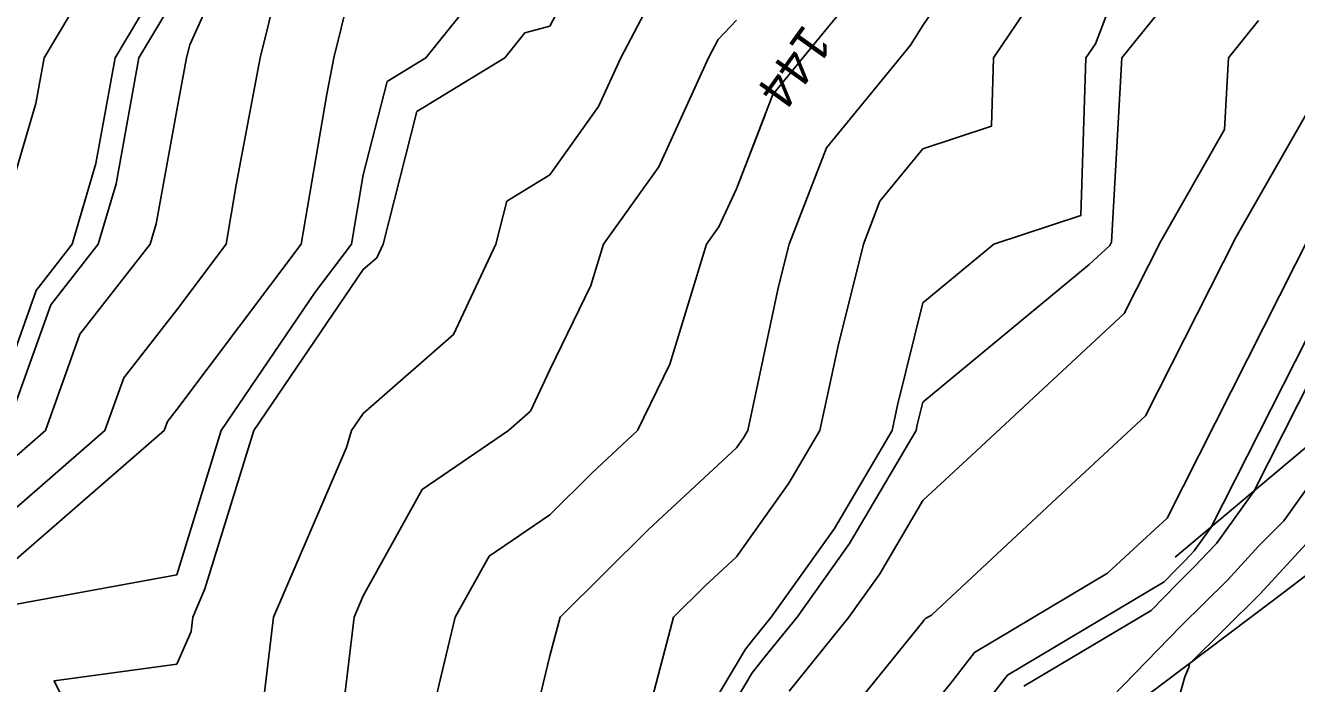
# Model space of a CAD drawing. Extents: x 2354170 to 2357230, y 866100 to 868290.
# Drawn here: x 2355831.9 to 2355900, y 866866.4 to 866901.8 of the extents above; entities that cross this region are included whole.
import ezdxf

# ---------------------------------------------------------------- set-up
doc = ezdxf.new("R2010")
doc.units = 0
for name, color, linetype in [('Default', 7, 'Continuous'), ('DTM Contours Major', 7, 'Continuous'), ('DTM Contours Minor', 7, 'Continuous'), ('DTM Contours Minor Text', 7, 'Continuous'), ('Exist DTM QL2 LIDAR Elevation Point', 7, 'Continuous'), ('Exist DTM Scan Elevation Point', 7, 'Continuous'), ('Exist Roads EOP', 7, 'Continuous'), ('PH Exist DTM Breakline', 7, 'Continuous')]:
    doc.layers.add(name, color=color, linetype=linetype)

msp = doc.modelspace()

# ---------------------------------------------------------------- linework, layer by layer
at = {"layer": 'Default'}
for points in [[(2355872.873, 866950.01), (2355869.982, 866948.081), (2355863.734, 866940.01), (2355864.067, 866935.924), (2355861.138, 866930.01), (2355860.874, 866929.117), (2355859.981, 866927.638), (2355857.264, 866922.727), (2355855.934, 866920.01), (2355853.791, 866916.2), (2355849.981, 866915.823), (2355846.504, 866913.487), (2355844.866, 866910.009), (2355840.679, 866900.707), (2355840.506, 866900.009), (2355839.981, 866897.211), (2355838.878, 866891.112), (2355838.553, 866890.009), (2355834.796, 866885.194), (2355832.945, 866880.009), (2355829.981, 866877.437)], [(2355877.972, 866950.01), (2355869.982, 866944.68), (2355866.366, 866940.01), (2355866.933, 866933.058), (2355865.424, 866930.01), (2355864.184, 866925.807), (2355860.683, 866920.01), (2355860.439, 866919.552), (2355859.981, 866918.914), (2355856.776, 866913.215), (2355849.981, 866912.543), (2355848.466, 866911.525), (2355847.752, 866910.009), (2355845.927, 866905.955), (2355844.451, 866900.009), (2355843.174, 866893.203), (2355842.631, 866890.009), (2355839.981, 866886.491), (2355837.141, 866882.85), (2355836.127, 866880.009), (2355829.981, 866874.678)], [(2355882.653, 866950.01), (2355881.429, 866948.563), (2355879.982, 866944.679), (2355873.794, 866943.822), (2355869.982, 866941.279), (2355868.999, 866940.01), (2355869.8, 866930.192), (2355869.71, 866930.01), (2355867.494, 866922.497), (2355865.991, 866920.01), (2355863.905, 866916.086), (2355859.981, 866910.623), (2355859.76, 866910.23), (2355857.526, 866910.009), (2355851.585, 866908.406), (2355849.981, 866906.396), (2355848.396, 866900.009), (2355848.03, 866898.058), (2355846.66, 866890.009), (2355839.981, 866881.141), (2355839.485, 866880.505), (2355839.308, 866880.009), (2355829.981, 866871.918)], [(2355862.261, 866950.01), (2355859.981, 866945.77), (2355857.064, 866940.01), (2355854.445, 866935.546), (2355851.566, 866930.01), (2355851.001, 866928.99), (2355849.981, 866926.905), (2355846.449, 866920.01), (2355842.58, 866917.41), (2355839.981, 866911.891), (2355839.119, 866910.872), (2355838.713, 866910.009), (2355837.105, 866907.133), (2355832.875, 866900.009), (2355832.432, 866897.558), (2355830.207, 866890.009)], [(2355867.081, 866948.954), (2355864.937, 866944.966), (2355861.101, 866940.01), (2355861.2, 866938.791), (2355859.981, 866936.329), (2355857.645, 866932.346), (2355856.43, 866930.01), (2355854.133, 866925.858), (2355851.27, 866920.01), (2355850.806, 866919.185), (2355849.981, 866919.103), (2355844.542, 866915.449), (2355841.981, 866910.009), (2355839.981, 866905.567), (2355836.681, 866900.009), (2355835.655, 866894.335), (2355834.38, 866890.009), (2355832.452, 866887.538), (2355829.981, 866880.616)], [(2355862.836, 866907.155), (2355859.981, 866901.715), (2355858.638, 866901.352), (2355857.566, 866900.009), (2355852.86, 866897.13), (2355851.043, 866890.009), (2355850.705, 866889.285), (2355849.981, 866888.652), (2355844.115, 866880.009), (2355841.497, 866871.525), (2355840.845, 866870.009), (2355840.753, 866869.237), (2355839.981, 866867.479), (2355833.412, 866866.578), (2355836.642, 866860.009), (2355836.48, 866859.541)], [(2355883.307, 866906.685), (2355879.982, 866901.743), (2355879.305, 866900.686), (2355878.753, 866900.009), (2355874.808, 866895.183), (2355872.807, 866890.009), (2355872.245, 866887.746), (2355870.593, 866880.009), (2355870.366, 866879.625), (2355869.982, 866879.085), (2355865.278, 866874.713), (2355860.531, 866870.009), (2355859.981, 866867.926), (2355858.443, 866861.548)], [(2355865.919, 866904.072), (2355863.787, 866900.009), (2355862.594, 866897.397), (2355859.981, 866893.728), (2355857.674, 866892.316), (2355857.086, 866890.009), (2355854.825, 866885.166), (2355849.981, 866880.927), (2355849.358, 866880.009), (2355849.08, 866879.108), (2355845.167, 866870.009), (2355844.613, 866865.377), (2355842.258, 866860.009), (2355841.321, 866858.669), (2355839.981, 866855.575), (2355837.505, 866850.009), (2355830.753, 866840.781)], [(2355876.433, 866903.558), (2355873.539, 866900.009), (2355871.939, 866898.052), (2355869.982, 866892.99), (2355869.047, 866890.944), (2355868.382, 866890.009), (2355866.418, 866883.573), (2355864.687, 866880.009), (2355862.249, 866877.742), (2355859.981, 866875.496), (2355856.722, 866873.269), (2355854.916, 866870.009), (2355854.102, 866866.638)], [(2355865.413, 866865.441), (2355866.618, 866870.009), (2355868.307, 866871.683), (2355869.982, 866873.239), (2355872.799, 866877.192), (2355874.459, 866880.009), (2355875.43, 866884.56), (2355876.786, 866890.009), (2355877.677, 866892.314), (2355879.982, 866895.134), (2355883.646, 866896.345), (2355883.763, 866900.009), (2355886.264, 866903.727)], [(2355853.443, 866844.598), (2355854.897, 866846.314), (2355856.58, 866848.19), (2355861.781, 866854.997), (2355863.157, 866856.612), (2355864.303, 866857.939), (2355870.461, 866868.293), (2355870.854, 866868.781), (2355871.846, 866870.009), (2355875.232, 866874.759), (2355878.325, 866880.009), (2355878.616, 866881.375), (2355879.982, 866886.864), (2355883.775, 866890.009), (2355888.439, 866891.552), (2355888.712, 866900.009), (2355889.222, 866900.769), (2355889.982, 866902.736)], [(2355869.982, 866902.04), (2355869.002, 866900.989), (2355868.488, 866900.009), (2355865.82, 866894.17), (2355862.858, 866890.009), (2355862.186, 866887.805), (2355859.981, 866883.267), (2355858.945, 866881.046), (2355857.76, 866880.009), (2355853.139, 866876.852), (2355849.981, 866871.153), (2355849.489, 866870.009), (2355848.474, 866861.516), (2355847.812, 866860.009), (2355844.591, 866855.399), (2355842.257, 866850.009), (2355840.847, 866848.796), (2355840.497, 866848.359), (2355832.734, 866838.545), (2355832.073, 866837.723), (2355831.271, 866836.716)], [(2355872.804, 866866.036), (2355876.013, 866870.009), (2355877.665, 866872.326), (2355879.982, 866876.259), (2355882.596, 866878.695), (2355890.762, 866886.289), (2355892.725, 866890.17), (2355896.135, 866896.163), (2355896.349, 866900.009), (2355897.971, 866902.02)], [(2355874.754, 866863.29), (2355879.974, 866869.754), (2355880.052, 866869.851), (2355880.108, 866869.923), (2355880.432, 866870.116), (2355887.171, 866876.396), (2355891.911, 866880.804), (2355896.77, 866890.408), (2355901.691, 866899.055)], [(2355879.814, 866864.396), (2355881.525, 866866.533), (2355882.749, 866868.108), (2355889.878, 866872.355), (2355891.747, 866874.096), (2355893.061, 866875.319), (2355900.814, 866890.646)], [(2355885.39, 866866.293), (2355892.209, 866870.355), (2355893.616, 866871.806), (2355894.57, 866872.747), (2355895.206, 866873.439), (2355895.721, 866873.959), (2355897.711, 866876.753), (2355904.859, 866890.883)], [(2355890.109, 866865.716), (2355893.801, 866869.521), (2355896.303, 866871.99), (2355897.97, 866873.805), (2355899.32, 866875.168), (2355904.541, 866882.497)], [(2355893.534, 866865.089), (2355894.023, 866866.805), (2355894.226, 866867.307), (2355894.258, 866867.504), (2355898.037, 866871.233), (2355900.735, 866874.171)]]:
    msp.add_lwpolyline(points, dxfattribs=at)
at = {"layer": 'DTM Contours Major'}
msp.add_lwpolyline([(2355859.056, 866849.949), (2355862.143, 866853.989), (2355863.796, 866855.929), (2355865.173, 866857.522), (2355870.818, 866867.015), (2355871.504, 866867.866), (2355873.235, 866870.009), (2355876.043, 866873.948), (2355879.613, 866880.009), (2355879.678, 866880.313), (2355879.982, 866881.533), (2355888.896, 866888.924), (2355889.995, 866889.946), (2355890.029, 866890.012), (2355890.087, 866890.114), (2355890.638, 866900.009), (2355894.81, 866905.181), (2355898.291, 866910.009), (2355898.168, 866918.196), (2355899.025, 866920.01), (2355899.41, 866920.581), (2355899.982, 866921.735), (2355904.925, 866925.066)], dxfattribs=at)
at = {"layer": 'DTM Contours Minor'}
for points in [[(2355885.594, 866950.01), (2355883.021, 866946.97), (2355880.428, 866940.01), (2355880.423, 866939.568), (2355879.982, 866938.239), (2355873.151, 866936.84), (2355874.864, 866930.01), (2355873.687, 866926.304), (2355869.982, 866921.245), (2355869.7, 866920.291), (2355869.53, 866920.01), (2355866.216, 866913.775), (2355863.511, 866910.009), (2355861.808, 866908.182), (2355859.981, 866904.701), (2355856.287, 866903.703), (2355853.339, 866900.009), (2355851.256, 866898.735), (2355849.981, 866893.741), (2355849.346, 866890.009), (2355847.409, 866887.437), (2355842.367, 866880.009), (2355839.981, 866872.276), (2355830.503, 866870.531)], [(2355869.445, 866950.01), (2355868.821, 866948.85), (2355861.979, 866940.01), (2355862.156, 866937.835), (2355859.981, 866933.445), (2355858.711, 866931.28), (2355858.051, 866930.01), (2355855.176, 866924.815), (2355852.825, 866920.01), (2355851.801, 866918.19), (2355849.981, 866918.01), (2355845.196, 866914.795), (2355842.943, 866910.009), (2355839.981, 866903.43), (2355837.95, 866900.009), (2355836.729, 866893.261), (2355835.771, 866890.009), (2355833.234, 866886.757), (2355830.825, 866880.009)], [(2355871.514, 866896.953), (2355869.982, 866892.99), (2355869.047, 866890.944), (2355868.382, 866890.009), (2355866.418, 866883.573), (2355864.687, 866880.009), (2355862.249, 866877.742), (2355859.981, 866875.496), (2355856.722, 866873.269), (2355854.916, 866870.009), (2355853.957, 866866.034), (2355853.103, 866860.009), (2355849.981, 866855.163), (2355847.862, 866852.128), (2355846.944, 866850.009), (2355842.63, 866846.299), (2355841.559, 866844.962), (2355835.374, 866837.142), (2355834.078, 866835.532), (2355832.508, 866833.559), (2355827.716, 866827.385)], [(2355882.507, 866864.322), (2355884.51, 866866.898), (2355892.908, 866871.902), (2355893.555, 866872.567), (2355893.993, 866873), (2355894.284, 866873.317), (2355894.521, 866873.556), (2355895.435, 866874.839), (2355901.855, 866887.532)]]:
    msp.add_lwpolyline(points, dxfattribs=at)
at = {"layer": 'Exist DTM QL2 LIDAR Elevation Point'}
for p, q in [((2355839.981, 866900.009), (2355839.981, 866900.009)), ((2355849.981, 866900.009), (2355849.981, 866900.009)), ((2355859.981, 866900.009), (2355859.981, 866900.009)), ((2355869.982, 866900.009), (2355869.982, 866900.009)), ((2355879.982, 866900.009), (2355879.982, 866900.009)), ((2355889.982, 866900.009), (2355889.982, 866900.009)), ((2355899.982, 866900.009), (2355899.982, 866900.009)), ((2355839.981, 866890.009), (2355839.981, 866890.009)), ((2355849.981, 866890.009), (2355849.981, 866890.009)), ((2355859.981, 866890.009), (2355859.981, 866890.009)), ((2355869.982, 866890.009), (2355869.982, 866890.009)), ((2355879.982, 866890.009), (2355879.982, 866890.009)), ((2355889.982, 866890.009), (2355889.982, 866890.009)), ((2355839.981, 866880.009), (2355839.981, 866880.009)), ((2355849.981, 866880.009), (2355849.981, 866880.009)), ((2355859.981, 866880.009), (2355859.981, 866880.009)), ((2355869.982, 866880.009), (2355869.982, 866880.009)), ((2355879.982, 866880.009), (2355879.982, 866880.009)), ((2355839.981, 866870.009), (2355839.981, 866870.009)), ((2355849.981, 866870.009), (2355849.981, 866870.009)), ((2355859.981, 866870.009), (2355859.981, 866870.009)), ((2355869.982, 866870.009), (2355869.982, 866870.009)), ((2355879.982, 866870.009), (2355879.982, 866870.009))]:
    msp.add_line(p, q, dxfattribs=at)
at = {"layer": 'Exist DTM Scan Elevation Point'}
for p, q in [((2355898.997, 866868.08), (2355898.997, 866868.08)), ((2355895.533, 866867.375), (2355895.533, 866867.375))]:
    msp.add_line(p, q, dxfattribs=at)
at = {"layer": 'Exist Roads EOP'}
msp.add_lwpolyline([(2355831.196, 866821.013), (2355836.032, 866824.565), (2355840.885, 866828.094), (2355845.725, 866831.639), (2355850.552, 866835.203), (2355855.379, 866838.766), (2355860.218, 866842.314), (2355865.065, 866845.851), (2355869.912, 866849.387), (2355874.751, 866852.934), (2355879.577, 866856.499), (2355884.389, 866860.083), (2355889.189, 866863.683), (2355893.981, 866867.295), (2355898.766, 866870.914), (2355903.544, 866874.543)], dxfattribs=at)
at = {"layer": 'PH Exist DTM Breakline'}
msp.add_lwpolyline([(2355933.24, 867062.395), (2355946.519, 867053.414), (2355958.329, 867046.113), (2355975.452, 867031.582), (2355987.118, 867020.494), (2355997.691, 867004.497), (2355998.919, 866994.114), (2355994.317, 866978.647), (2355992.172, 866973.01), (2355982.621, 866959.958), (2355970.618, 866944.617), (2355958.444, 866930.14), (2355943.24, 866915.439), (2355923.524, 866898.466), (2355915.238, 866891.493), (2355893.502, 866873.214)], dxfattribs=at)

# ---------------------------------------------------------------- texts
at = {"layer": 'DTM Contours Minor Text'}
msp.add_text('144', height=2, rotation=234.29016, dxfattribs=at).set_placement((2355873.608, 866901.894))

doc.saveas('drawing.dxf')
